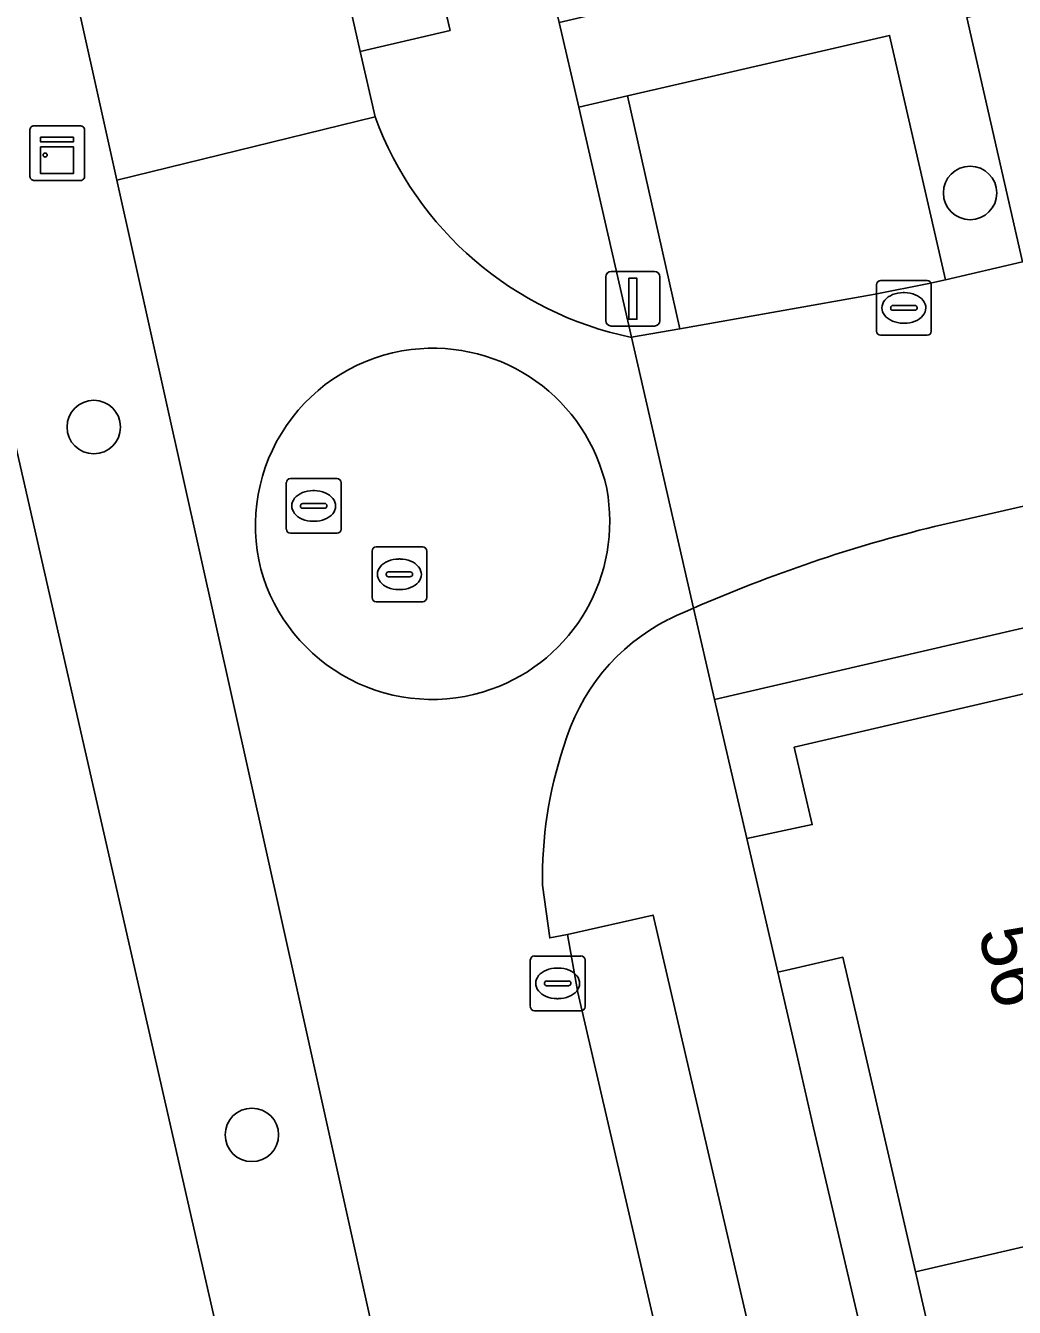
# Model space of a CAD drawing. Extents: x 156412 to 157779, y 382335 to 383768.
# Drawn here: x 156948.66 to 156966.74, y 383195.6 to 383219.03 of the extents above; entities that cross this region are included whole.
import ezdxf

# ---------------------------------------------------------------- set-up
doc = ezdxf.new("R2010")
doc.units = 0
for name, color, linetype in [('IMGEO_Berm_groen', 7, 'Continuous'), ('IMGEO_Boom', 7, 'Continuous'), ('IMGEO_Erf', 7, 'Continuous'), ('IMGEO_Kast', 7, 'Continuous'), ('IMGEO_Kolk', 7, 'Continuous'), ('IMGEO_Lichtmast', 7, 'Continuous'), ('IMGEO_OVBaan_gesloten', 7, 'Continuous'), ('IMGEO_Pand', 7, 'Continuous'), ('IMGEO_Pand_nummerreeks', 7, 'Continuous'), ('IMGEO_Parkeervlak_open', 7, 'Continuous'), ('IMGEO_Rijbaan_lokaal_gesloten', 7, 'Continuous'), ('IMGEO_Rijbaan_lokaal_open', 7, 'Continuous'), ('IMGEO_Rioolput', 7, 'Continuous'), ('IMGEO_Voetpad_open', 7, 'Continuous')]:
    doc.layers.add(name, color=color, linetype=linetype)

msp = doc.modelspace()

# ---------------------------------------------------------------- linework, layer by layer
at = {"layer": 'IMGEO_Berm_groen'}
for points in [[(156903.19, 383407.661), (156905.568, 383397.246), (156912.337, 383368.106), (156917.027, 383348.073), (156921.33, 383329.097), (156930.329, 383290.11), (156934.742, 383271.089), (156939.341, 383251.098), (156939.593, 383249.999), (156943.691, 383232.123), (156948.081, 383213.092), (156952.648, 383193.045)], [(156956.275, 383189.486), (156953.647, 383201.298), (156950.329, 383216.209), (156948.389, 383224.925), (156947.722, 383224.748), (156945.01, 383236.269), (156945.483, 383236.381), (156947.179, 383236.784), (156943.172, 383254.114), (156940.972, 383253.652), (156938.34, 383264.981), (156940.478, 383265.548), (156936.86, 383281.208)]]:
    msp.add_lwpolyline(points, dxfattribs=at)
at = {"layer": 'IMGEO_Boom'}
for centre in [(156965.929, 383215.974), (156949.907, 383211.695), (156952.798, 383198.756)]:
    msp.add_circle(centre, 0.489, dxfattribs=at)
at = {"layer": 'IMGEO_Erf'}
msp.add_lwpolyline([(156994.673, 383214.45), (156961.258, 383206.716), (156961.848, 383204.173), (156963.044, 383204.429), (156962.711, 383205.841), (156968.67, 383207.225)], dxfattribs=at)
msp.add_lwpolyline([(156963.954, 383200.48), (156963.603, 383202.004), (156962.657, 383201.786), (156962.412, 383201.729), (156962.759, 383200.226), (156963.069, 383198.884), (156964.037, 383194.755), (156965.216, 383195.006), (156964.928, 383196.255)], close=True, dxfattribs=at)
at = {"layer": 'IMGEO_Kast'}
for p, q in [((156948.739, 383216.277), (156948.739, 383217.118)), ((156948.739, 383217.118), (156948.739, 383216.277)), ((156948.814, 383217.202), (156949.655, 383217.202)), ((156949.655, 383217.202), (156948.814, 383217.202)), ((156949.739, 383217.127), (156949.739, 383216.286)), ((156949.739, 383216.286), (156949.739, 383217.127)), ((156949.664, 383216.202), (156948.823, 383216.202)), ((156948.823, 383216.202), (156949.664, 383216.202))]:
    msp.add_line(p, q, dxfattribs=at)
for points in [[(156948.934, 383216.992), (156949.534, 383216.992), (156949.534, 383216.907), (156948.934, 383216.907), (156948.934, 383216.992)], [(156948.934, 383216.817), (156949.534, 383216.817), (156949.534, 383216.328), (156948.934, 383216.328), (156948.934, 383216.817)]]:
    msp.add_lwpolyline(points, dxfattribs=at)
msp.add_circle((156949.018, 383216.666), 0.0377, dxfattribs=at)
for centre, start, end in [((156948.817, 383217.124), 92.4484, 184.2845), ((156948.817, 383217.124), 92.4484, 184.2845), ((156949.661, 383217.124), 2.4484, 94.2845), ((156949.661, 383217.124), 2.4484, 94.2845), ((156948.817, 383216.28), 182.4484, 274.2845), ((156948.817, 383216.28), 182.4484, 274.2845), ((156949.661, 383216.28), 272.4484, 4.2845), ((156949.661, 383216.28), 272.4484, 4.2845)]:
    msp.add_arc(centre, 0.0779, start, end, dxfattribs=at)
at = {"layer": 'IMGEO_Kolk'}
for p, q in [((156964.218, 383213.447), (156964.218, 383214.299)), ((156964.293, 383214.373), (156965.145, 383214.373)), ((156965.219, 383214.299), (156965.219, 383213.447)), ((156964.706, 383214.153), (156964.731, 383214.153)), ((156964.477, 383213.867), (156964.477, 383213.879)), ((156964.915, 383213.83), (156964.517, 383213.83)), ((156964.52, 383213.916), (156964.918, 383213.916)), ((156964.961, 383213.879), (156964.961, 383213.867)), ((156964.729, 383213.593), (156964.704, 383213.593)), ((156965.145, 383213.373), (156964.293, 383213.373)), ((156957.888, 383201.1), (156957.888, 383201.952)), ((156957.963, 383202.026), (156958.815, 383202.026)), ((156958.889, 383201.952), (156958.889, 383201.1)), ((156958.376, 383201.806), (156958.401, 383201.806)), ((156958.147, 383201.52), (156958.147, 383201.532)), ((156958.585, 383201.483), (156958.187, 383201.483)), ((156958.19, 383201.569), (156958.588, 383201.569)), ((156958.631, 383201.532), (156958.631, 383201.52)), ((156958.399, 383201.246), (156958.374, 383201.246)), ((156958.815, 383201.026), (156957.963, 383201.026))]:
    msp.add_line(p, q, dxfattribs=at)
for points in [[(156964.218, 383213.447), (156964.218, 383214.299)], [(156964.293, 383214.373), (156965.145, 383214.373)], [(156965.219, 383214.299), (156965.219, 383213.447)], [(156965.145, 383213.373), (156964.293, 383213.373)], [(156957.888, 383201.1), (156957.888, 383201.952)], [(156957.963, 383202.026), (156958.815, 383202.026)], [(156958.889, 383201.952), (156958.889, 383201.1)], [(156958.815, 383201.026), (156957.963, 383201.026)]]:
    msp.add_lwpolyline(points, dxfattribs=at)
for centre, radius, start, end in [((156964.295, 383214.297), 0.0765, 91.552, 178.448), ((156964.295, 383214.297), 0.0765, 91.552, 178.448), ((156965.143, 383214.297), 0.0765, 1.552, 88.448), ((156965.143, 383214.297), 0.0765, 1.552, 88.448), ((156964.517, 383213.876), 0.0403, 85.8775, 175.7526), ((156964.514, 383213.866), 0.0366, 178.938, 274.7102), ((156964.918, 383213.873), 0.043, 264.8664, 352.4533), ((156964.922, 383213.878), 0.0386, 1.7309, 96.639), ((156964.295, 383213.449), 0.0765, 181.552, 268.448), ((156964.295, 383213.449), 0.0765, 181.552, 268.448), ((156965.143, 383213.449), 0.0765, 271.552, 358.448), ((156965.143, 383213.449), 0.0765, 271.552, 358.448), ((156957.965, 383201.95), 0.0765, 91.552, 178.448), ((156957.965, 383201.95), 0.0765, 91.552, 178.448), ((156958.813, 383201.95), 0.0765, 1.552, 88.448), ((156958.813, 383201.95), 0.0765, 1.552, 88.448), ((156958.187, 383201.529), 0.0403, 85.8775, 175.7526), ((156958.184, 383201.519), 0.0366, 178.938, 274.7102), ((156958.588, 383201.526), 0.043, 264.8664, 352.4533), ((156958.592, 383201.531), 0.0386, 1.7309, 96.639), ((156957.965, 383201.102), 0.0765, 181.552, 268.448), ((156957.965, 383201.102), 0.0765, 181.552, 268.448), ((156958.813, 383201.102), 0.0765, 271.552, 358.448), ((156958.813, 383201.102), 0.0765, 271.552, 358.448)]:
    msp.add_arc(centre, radius, start, end, dxfattribs=at)
for centre, major_axis, ratio, start_param, end_param in [((156964.705, 383213.873), (-0.387, 0.002), 0.722429, 4.712389, 7.853982), ((156964.73, 383213.873), (-0.39, 0.002), 0.717154, 1.570796, 4.712389), ((156958.375, 383201.526), (-0.387, 0.002), 0.722429, 4.712389, 7.853982), ((156958.4, 383201.526), (-0.39, 0.002), 0.717154, 1.570796, 4.712389)]:
    msp.add_ellipse(centre, major_axis=major_axis, ratio=ratio, start_param=start_param, end_param=end_param, dxfattribs=at)
at = {"layer": 'IMGEO_Lichtmast'}
for p, q in [((156959.368, 383214.541), (156960.158, 383214.541)), ((156960.158, 383214.541), (156959.368, 383214.541)), ((156959.268, 383213.641), (156959.268, 383214.441)), ((156959.268, 383214.441), (156959.268, 383213.641)), ((156960.258, 383214.441), (156960.258, 383213.641)), ((156960.258, 383213.641), (156960.258, 383214.441)), ((156960.158, 383213.541), (156959.368, 383213.541)), ((156959.368, 383213.541), (156960.158, 383213.541))]:
    msp.add_line(p, q, dxfattribs=at)
msp.add_lwpolyline([(156959.688, 383214.416), (156959.838, 383214.416), (156959.838, 383213.666), (156959.688, 383213.666), (156959.688, 383214.416)], dxfattribs=at)
for centre, start, end in [((156959.368, 383214.441), 90, 180), ((156959.368, 383214.441), 90, 180), ((156960.158, 383214.441), 0, 90), ((156960.158, 383214.441), 360, 90), ((156959.368, 383213.641), 180, 270), ((156959.368, 383213.641), 180, 270), ((156960.158, 383213.641), 270, 0), ((156960.158, 383213.641), 270, 0)]:
    msp.add_arc(centre, 0.1, start, end, dxfattribs=at)
at = {"layer": 'IMGEO_OVBaan_gesloten'}
msp.add_lwpolyline([(156967.122, 383130.536), (156966.653, 383132.564), (156965.636, 383136.958), (156961.996, 383152.751), (156957.51, 383172.189), (156952.648, 383193.045), (156948.081, 383213.092), (156943.691, 383232.123), (156939.593, 383249.999), (156939.341, 383251.098), (156934.742, 383271.089), (156930.329, 383290.11), (156921.33, 383329.097), (156917.027, 383348.073), (156912.337, 383368.106), (156905.568, 383397.246), (156903.19, 383407.661)], dxfattribs=at)
at = {"layer": 'IMGEO_Pand'}
for points in [[(156964.928, 383196.255), (156970.881, 383197.627), (156968.67, 383207.225), (156962.711, 383205.841), (156963.044, 383204.429), (156961.848, 383204.173), (156962.412, 383201.729), (156962.657, 383201.786), (156963.603, 383202.004), (156963.954, 383200.48)], [(156971.064, 383197.669), (156970.881, 383197.627), (156964.928, 383196.255), (156965.216, 383195.006), (156964.037, 383194.755), (156964.597, 383192.31), (156964.841, 383192.366), (156965.775, 383192.58), (156966.119, 383191.086), (156967.073, 383186.949), (156973.226, 383188.307), (156973.181, 383188.501), (156973.066, 383189.001)]]:
    msp.add_lwpolyline(points, close=True, dxfattribs=at)
at = {"layer": 'IMGEO_Parkeervlak_open'}
for points in [[(156919.691, 383377.608), (156918.069, 383377.269), (156921.243, 383363.591), (156953.782, 383222.97), (156954.778, 383218.559), (156956.421, 383218.944), (156925.681, 383350.348)], [(156973.121, 383220.85), (156965.872, 383219.179), (156966.886, 383214.712), (156974.16, 383216.397)], [(156964.458, 383218.853), (156959.667, 383217.749), (156960.62, 383213.491), (156964.191, 383214.124), (156965.174, 383214.316), (156965.48, 383214.387)], [(156960.133, 383202.773), (156958.571, 383202.418), (156958.759, 383201.358), (156969.775, 383153.79), (156971.422, 383154.149)]]:
    msp.add_lwpolyline(points, close=True, dxfattribs=at)
at = {"layer": 'IMGEO_Rijbaan_lokaal_gesloten'}
for points in [[(156924.029, 383336.754), (156927.806, 383320.455), (156930.479, 383308.991), (156934.201, 383292.683), (156936.86, 383281.208), (156940.478, 383265.548), (156943.172, 383254.114), (156947.179, 383236.784), (156949.827, 383225.31), (156948.389, 383224.925), (156950.329, 383216.209), (156955.051, 383217.364), (156954.778, 383218.559), (156953.782, 383222.97), (156921.243, 383363.591)], [(156965.281, 383209.878), (157000, 383217.808)], [(156955.051, 383217.364), (156950.329, 383216.209), (156953.647, 383201.298), (156956.275, 383189.486), (156962.276, 383163.628), (156965.556, 383148.88), (156966.425, 383145.355)], [(156966.886, 383214.712), (156965.48, 383214.387), (156965.174, 383214.316), (156964.191, 383214.124), (156960.62, 383213.491), (156959.738, 383213.335), (156960.871, 383208.384)], [(156960.412, 383208.179), (156960.564, 383208.249), (156960.717, 383208.317), (156960.871, 383208.384), (156959.738, 383213.335)], [(156958.759, 383201.358), (156958.571, 383202.418), (156958.243, 383202.357), (156958.11, 383203.319)], [(156970.771, 383149.259), (156970.56, 383150.267), (156969.775, 383153.79), (156958.759, 383201.358)]]:
    msp.add_lwpolyline(points, dxfattribs=at)
for centre, radius, start, end in [((156961.011, 383219.556), 6.35, 200.1963, 258.4382), ((156956.11, 383209.889), 3.248, 97.0354, 194.1088), ((156956.109, 383209.888), 3.248, 12.1174, 97.023), ((156956.089, 383209.967), 3.252, 289.4884, 10.6827), ((156971.817, 383183.329), 27.342, 103.8306, 113.5997), ((156956.093, 383209.967), 3.251, 195.5244, 289.4258), ((156962.123, 383204.822), 3.768, 117.0091, 164.2304), ((156965.743, 383203.443), 7.634, 161.6544, 180.9317)]:
    msp.add_arc(centre, radius, start, end, dxfattribs=at)
at = {"layer": 'IMGEO_Rijbaan_lokaal_open'}
for centre, radius, start, end in [((156956.11, 383209.889), 3.248, 97.0354, 194.1088), ((156956.109, 383209.888), 3.248, 12.1174, 97.023), ((156956.089, 383209.967), 3.252, 289.4884, 10.6827), ((156956.093, 383209.967), 3.251, 195.5244, 289.4258)]:
    msp.add_arc(centre, radius, start, end, dxfattribs=at)
at = {"layer": 'IMGEO_Rioolput'}
for p, q in [((156953.502, 383210.753), (156954.354, 383210.753)), ((156953.427, 383209.827), (156953.427, 383210.679)), ((156953.915, 383210.533), (156953.94, 383210.533)), ((156954.428, 383210.679), (156954.428, 383209.827)), ((156953.729, 383210.296), (156954.127, 383210.296)), ((156953.686, 383210.247), (156953.686, 383210.259)), ((156954.124, 383210.21), (156953.726, 383210.21)), ((156954.17, 383210.259), (156954.17, 383210.247)), ((156953.938, 383209.973), (156953.913, 383209.973)), ((156954.354, 383209.753), (156953.502, 383209.753)), ((156954.994, 383208.577), (156954.994, 383209.429)), ((156955.069, 383209.503), (156955.921, 383209.503)), ((156955.995, 383209.429), (156955.995, 383208.577)), ((156955.482, 383209.283), (156955.507, 383209.283)), ((156955.253, 383208.997), (156955.253, 383209.009)), ((156955.691, 383208.96), (156955.293, 383208.96)), ((156955.296, 383209.046), (156955.694, 383209.046)), ((156955.737, 383209.009), (156955.737, 383208.997)), ((156955.505, 383208.723), (156955.48, 383208.723)), ((156955.921, 383208.503), (156955.069, 383208.503))]:
    msp.add_line(p, q, dxfattribs=at)
for points in [[(156953.502, 383210.753), (156954.354, 383210.753)], [(156953.427, 383209.827), (156953.427, 383210.679)], [(156954.428, 383210.679), (156954.428, 383209.827)], [(156954.354, 383209.753), (156953.502, 383209.753)], [(156954.994, 383208.577), (156954.994, 383209.429)], [(156955.069, 383209.503), (156955.921, 383209.503)], [(156955.995, 383209.429), (156955.995, 383208.577)], [(156955.921, 383208.503), (156955.069, 383208.503)]]:
    msp.add_lwpolyline(points, dxfattribs=at)
for centre, radius, start, end in [((156953.504, 383210.677), 0.0765, 91.552, 178.448), ((156953.504, 383210.677), 0.0765, 91.552, 178.448), ((156954.352, 383210.677), 0.0765, 1.552, 88.448), ((156954.352, 383210.677), 0.0765, 1.552, 88.448), ((156953.726, 383210.256), 0.0403, 85.8775, 175.7526), ((156954.131, 383210.258), 0.0386, 1.7309, 96.639), ((156953.723, 383210.246), 0.0366, 178.938, 274.7102), ((156954.127, 383210.253), 0.043, 264.8664, 352.4533), ((156953.504, 383209.829), 0.0765, 181.552, 268.448), ((156953.504, 383209.829), 0.0765, 181.552, 268.448), ((156954.352, 383209.829), 0.0765, 271.552, 358.448), ((156954.352, 383209.829), 0.0765, 271.552, 358.448), ((156955.071, 383209.427), 0.0765, 91.552, 178.448), ((156955.071, 383209.427), 0.0765, 91.552, 178.448), ((156955.919, 383209.427), 0.0765, 1.552, 88.448), ((156955.919, 383209.427), 0.0765, 1.552, 88.448), ((156955.293, 383209.006), 0.0403, 85.8775, 175.7526), ((156955.29, 383208.996), 0.0366, 178.938, 274.7102), ((156955.694, 383209.003), 0.043, 264.8664, 352.4533), ((156955.698, 383209.008), 0.0386, 1.7309, 96.639), ((156955.071, 383208.579), 0.0765, 181.552, 268.448), ((156955.071, 383208.579), 0.0765, 181.552, 268.448), ((156955.919, 383208.579), 0.0765, 271.552, 358.448), ((156955.919, 383208.579), 0.0765, 271.552, 358.448)]:
    msp.add_arc(centre, radius, start, end, dxfattribs=at)
for centre, major_axis, ratio, start_param, end_param in [((156953.914, 383210.253), (-0.387, 0.002), 0.722429, 4.712389, 7.853982), ((156953.939, 383210.253), (-0.39, 0.002), 0.717154, 1.570796, 4.712389), ((156955.481, 383209.003), (-0.387, 0.002), 0.722429, 4.712389, 7.853982), ((156955.506, 383209.003), (-0.39, 0.002), 0.717154, 1.570796, 4.712389)]:
    msp.add_ellipse(centre, major_axis=major_axis, ratio=ratio, start_param=start_param, end_param=end_param, dxfattribs=at)
at = {"layer": 'IMGEO_Voetpad_open'}
for points in [[(156911.307, 383404.993), (156911.646, 383405.081), (156913.241, 383405.493), (156919.347, 383379.146), (156919.691, 383377.608), (156925.681, 383350.348), (156956.421, 383218.944), (156954.778, 383218.559), (156955.051, 383217.364)], [(156959.738, 383213.335), (156958.776, 383217.543), (156958.416, 383219.087), (156957.819, 383221.639), (156957.245, 383224.134), (156956.912, 383225.583), (156956.597, 383226.951), (156955.648, 383231.035)], [(156991.801, 383226.819), (156958.416, 383219.087), (156958.776, 383217.543), (156959.667, 383217.749), (156964.458, 383218.853), (156965.48, 383214.387), (156966.886, 383214.712), (156965.872, 383219.179), (156973.121, 383220.85)], [(157008.531, 383217.658), (157010.743, 383218.169), (157013.891, 383218.898), (157016.319, 383219.46), (157015.597, 383221.37), (157000, 383217.808), (156965.281, 383209.878)], [(156960.871, 383208.384), (156961.258, 383206.716), (156994.673, 383214.45), (156997.813, 383215.177), (157000.031, 383215.69), (157003.176, 383216.418), (157005.375, 383216.927), (157008.531, 383217.658)], [(156964.597, 383192.31), (156964.037, 383194.755), (156963.069, 383198.884), (156962.759, 383200.226), (156962.412, 383201.729), (156961.848, 383204.173), (156961.258, 383206.716), (156960.871, 383208.384), (156960.717, 383208.317), (156960.564, 383208.249), (156960.412, 383208.179)], [(156958.11, 383203.319), (156958.243, 383202.357), (156958.571, 383202.418), (156960.133, 383202.773), (156971.422, 383154.149)]]:
    msp.add_lwpolyline(points, dxfattribs=at)
msp.add_lwpolyline([(156959.667, 383217.749), (156958.776, 383217.543), (156959.738, 383213.335), (156960.62, 383213.491)], close=True, dxfattribs=at)
for centre, radius, start, end in [((156961.011, 383219.556), 6.35, 200.1963, 258.4382), ((156971.817, 383183.329), 27.342, 103.8306, 113.5997), ((156962.123, 383204.822), 3.768, 117.0091, 164.2304), ((156965.743, 383203.443), 7.634, 161.6544, 180.9317)]:
    msp.add_arc(centre, radius, start, end, dxfattribs=at)

# ---------------------------------------------------------------- texts
at = {"layer": 'IMGEO_Pand_nummerreeks'}
msp.add_text('56', height=1, rotation=282.9995, dxfattribs=at).set_placement((156966.076, 383202.468))

doc.saveas('drawing.dxf')
